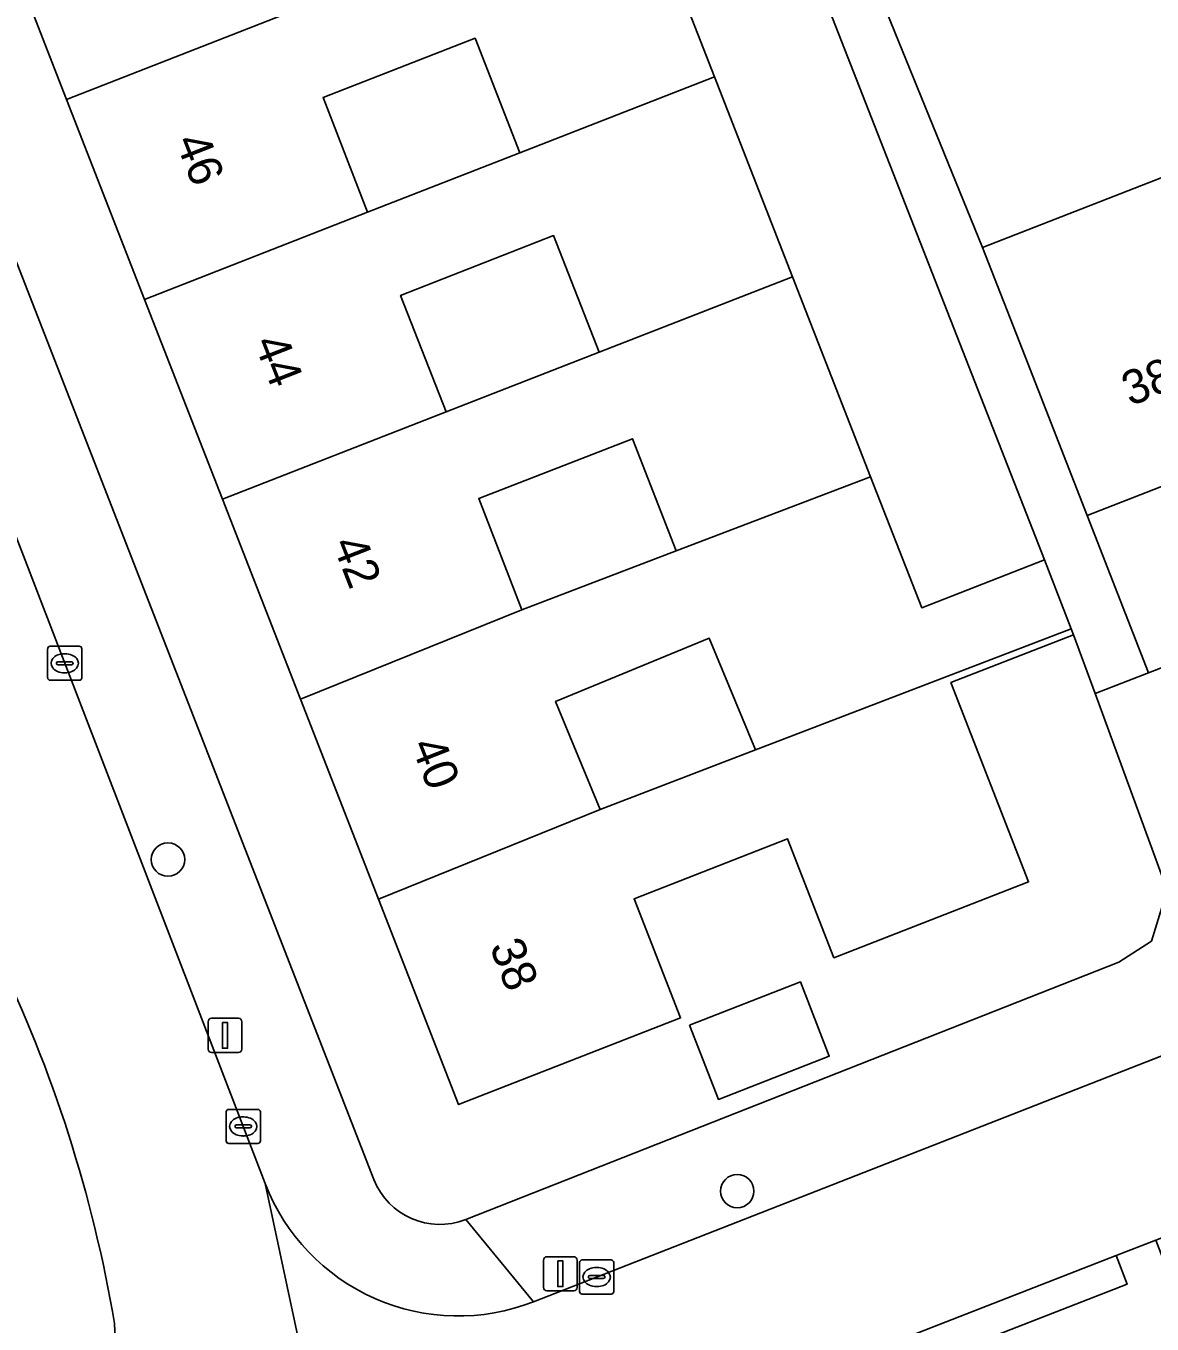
# Model space of a CAD drawing. Extents: x 159680 to 160786, y 387323 to 388340.
# Drawn here: x 160064.76 to 160097.77, y 387603.88 to 387641.92 of the extents above; entities that cross this region are included whole.
import ezdxf

# ---------------------------------------------------------------- set-up
doc = ezdxf.new("R2010")
doc.units = 0
for name, color, linetype in [('IMGEO_Boom', 7, 'Continuous'), ('IMGEO_Erf', 7, 'Continuous'), ('IMGEO_Kolk', 7, 'Continuous'), ('IMGEO_Lichtmast', 7, 'Continuous'), ('IMGEO_Pand', 7, 'Continuous'), ('IMGEO_Pand_nummerreeks', 7, 'Continuous'), ('IMGEO_Parkeervlak_open', 7, 'Continuous'), ('IMGEO_Rijbaan_lokaal_open', 7, 'Continuous'), ('IMGEO_Voetpad_open', 7, 'Continuous')]:
    doc.layers.add(name, color=color, linetype=linetype)

msp = doc.modelspace()

# ---------------------------------------------------------------- linework, layer by layer
at = {"layer": 'IMGEO_Boom'}
for centre in [(160068.924, 387617.489), (160085.609, 387607.77)]:
    msp.add_circle(centre, 0.489, dxfattribs=at)
at = {"layer": 'IMGEO_Erf'}
for points in [[(160059.029, 387657.504), (160075.738, 387664.023), (160078.087, 387658.003), (160080.373, 387652.145), (160082.659, 387646.286), (160084.945, 387640.427), (160087.231, 387634.568), (160089.517, 387628.709), (160091.017, 387624.866), (160094.61, 387626.268), (160078.175, 387668.288), (160056.822, 387659.952)], [(160055.729, 387657.454), (160074.958, 387608.111)], [(160096.795, 387614.48), (160097.748, 387615.099), (160098.214, 387616.592), (160096.098, 387622.352), (160095.464, 387624.079), (160091.871, 387622.677), (160094.15, 387616.835), (160088.444, 387614.609), (160087.085, 387618.092), (160082.584, 387616.336), (160083.946, 387612.845), (160077.443, 387610.308), (160075.093, 387616.33), (160072.807, 387622.189), (160070.522, 387628.048), (160068.236, 387633.907), (160065.95, 387639.766), (160063.664, 387645.625)], [(160089.993, 387642.31), (160092.798, 387635.431), (160098.785, 387637.766), (160104.655, 387640.055), (160110.525, 387642.343)], [(160077.652, 387606.937), (160096.795, 387614.48)]]:
    msp.add_lwpolyline(points, dxfattribs=at)
for points in [[(160156.598, 387645.925), (160154.796, 387650.549), (160148.808, 387648.214), (160142.938, 387645.925), (160137.069, 387643.637), (160131.199, 387641.348), (160125.33, 387639.06), (160119.46, 387636.771), (160113.59, 387634.482), (160107.721, 387632.194), (160101.851, 387629.905), (160095.863, 387627.57), (160097.659, 387622.96)], [(160074.776, 387636.459), (160079.238, 387638.2), (160077.927, 387641.558), (160073.468, 387639.825)], [(160080.22, 387635.778), (160075.741, 387634.02), (160077.081, 387630.607), (160081.563, 387632.357)], [(160079.298, 387624.806), (160083.822, 387626.534), (160082.543, 387629.823), (160078.03, 387628.068)], [(160081.59, 387618.957), (160086.139, 387620.702), (160084.785, 387623.979), (160080.283, 387622.118)], [(160084.209, 387612.632), (160087.458, 387613.9), (160088.307, 387611.724), (160085.058, 387610.457)]]:
    msp.add_lwpolyline(points, close=True, dxfattribs=at)
msp.add_arc((160076.892, 387608.871), 2.078, 201.4537, 291.4527, dxfattribs=at)
at = {"layer": 'IMGEO_Kolk'}
for p, q in [((160065.397, 387622.816), (160065.397, 387623.668)), ((160065.472, 387623.742), (160066.324, 387623.742)), ((160066.398, 387623.668), (160066.398, 387622.816)), ((160065.699, 387623.285), (160066.097, 387623.285)), ((160065.885, 387623.522), (160065.91, 387623.522)), ((160065.656, 387623.236), (160065.656, 387623.248)), ((160066.094, 387623.199), (160065.696, 387623.199)), ((160065.908, 387622.962), (160065.883, 387622.962)), ((160066.14, 387623.248), (160066.14, 387623.236)), ((160066.324, 387622.742), (160065.472, 387622.742)), ((160070.63, 387609.24), (160070.63, 387610.092)), ((160070.705, 387610.166), (160071.557, 387610.166)), ((160071.631, 387610.092), (160071.631, 387609.24)), ((160070.889, 387609.66), (160070.889, 387609.672)), ((160071.327, 387609.623), (160070.929, 387609.623)), ((160070.932, 387609.709), (160071.33, 387609.709)), ((160071.118, 387609.946), (160071.143, 387609.946)), ((160071.373, 387609.672), (160071.373, 387609.66)), ((160071.141, 387609.386), (160071.116, 387609.386)), ((160071.557, 387609.166), (160070.705, 387609.166)), ((160080.987, 387604.826), (160080.987, 387605.678)), ((160081.062, 387605.752), (160081.914, 387605.752)), ((160081.475, 387605.532), (160081.5, 387605.532)), ((160081.988, 387605.678), (160081.988, 387604.826)), ((160081.246, 387605.246), (160081.246, 387605.258)), ((160081.684, 387605.209), (160081.286, 387605.209)), ((160081.289, 387605.295), (160081.687, 387605.295)), ((160081.73, 387605.258), (160081.73, 387605.246)), ((160081.914, 387604.752), (160081.062, 387604.752)), ((160081.498, 387604.972), (160081.473, 387604.972))]:
    msp.add_line(p, q, dxfattribs=at)
for points in [[(160065.397, 387622.816), (160065.397, 387623.668)], [(160065.472, 387623.742), (160066.324, 387623.742)], [(160066.398, 387623.668), (160066.398, 387622.816)], [(160066.324, 387622.742), (160065.472, 387622.742)], [(160070.63, 387609.24), (160070.63, 387610.092)], [(160070.705, 387610.166), (160071.557, 387610.166)], [(160071.631, 387610.092), (160071.631, 387609.24)], [(160071.557, 387609.166), (160070.705, 387609.166)], [(160080.987, 387604.826), (160080.987, 387605.678)], [(160081.062, 387605.752), (160081.914, 387605.752)], [(160081.988, 387605.678), (160081.988, 387604.826)], [(160081.914, 387604.752), (160081.062, 387604.752)]]:
    msp.add_lwpolyline(points, dxfattribs=at)
for centre, radius, start, end in [((160065.474, 387623.666), 0.0765, 91.552, 178.448), ((160065.474, 387623.666), 0.0765, 91.552, 178.448), ((160066.322, 387623.666), 0.0765, 1.552, 88.448), ((160066.322, 387623.666), 0.0765, 1.552, 88.448), ((160065.696, 387623.245), 0.0403, 85.8775, 175.7526), ((160066.101, 387623.247), 0.0386, 1.7309, 96.639), ((160065.693, 387623.235), 0.0366, 178.938, 274.7102), ((160066.097, 387623.242), 0.043, 264.8664, 352.4533), ((160065.474, 387622.818), 0.0765, 181.552, 268.448), ((160065.474, 387622.818), 0.0765, 181.552, 268.448), ((160066.322, 387622.818), 0.0765, 271.552, 358.448), ((160066.322, 387622.818), 0.0765, 271.552, 358.448), ((160070.707, 387610.09), 0.0765, 91.552, 178.448), ((160070.707, 387610.09), 0.0765, 91.552, 178.448), ((160071.555, 387610.09), 0.0765, 1.552, 88.448), ((160071.555, 387610.09), 0.0765, 1.552, 88.448), ((160070.929, 387609.669), 0.0403, 85.8775, 175.7526), ((160070.926, 387609.659), 0.0366, 178.938, 274.7102), ((160071.33, 387609.666), 0.043, 264.8664, 352.4533), ((160071.334, 387609.671), 0.0386, 1.7309, 96.639), ((160070.707, 387609.242), 0.0765, 181.552, 268.448), ((160070.707, 387609.242), 0.0765, 181.552, 268.448), ((160071.555, 387609.242), 0.0765, 271.552, 358.448), ((160071.555, 387609.242), 0.0765, 271.552, 358.448), ((160081.064, 387605.676), 0.0765, 91.552, 178.448), ((160081.064, 387605.676), 0.0765, 91.552, 178.448), ((160081.912, 387605.676), 0.0765, 1.552, 88.448), ((160081.912, 387605.676), 0.0765, 1.552, 88.448), ((160081.286, 387605.255), 0.0403, 85.8775, 175.7526), ((160081.283, 387605.245), 0.0366, 178.938, 274.7102), ((160081.687, 387605.252), 0.043, 264.8664, 352.4533), ((160081.691, 387605.257), 0.0386, 1.7309, 96.639), ((160081.064, 387604.828), 0.0765, 181.552, 268.448), ((160081.064, 387604.828), 0.0765, 181.552, 268.448), ((160081.912, 387604.828), 0.0765, 271.552, 358.448), ((160081.912, 387604.828), 0.0765, 271.552, 358.448)]:
    msp.add_arc(centre, radius, start, end, dxfattribs=at)
for centre, major_axis, ratio, start_param, end_param in [((160065.884, 387623.242), (-0.387, 0.002), 0.722429, 4.712389, 7.853982), ((160065.909, 387623.242), (-0.39, 0.002), 0.717154, 1.570796, 4.712389), ((160071.117, 387609.666), (-0.387, 0.002), 0.722429, 4.712389, 7.853982), ((160071.142, 387609.666), (-0.39, 0.002), 0.717154, 1.570796, 4.712389), ((160081.474, 387605.252), (-0.387, 0.002), 0.722429, 4.712389, 7.853982), ((160081.499, 387605.252), (-0.39, 0.002), 0.717154, 1.570796, 4.712389)]:
    msp.add_ellipse(centre, major_axis=major_axis, ratio=ratio, start_param=start_param, end_param=end_param, dxfattribs=at)
at = {"layer": 'IMGEO_Lichtmast'}
for p, q in [((160070.099, 387611.935), (160070.099, 387612.735)), ((160070.099, 387612.735), (160070.099, 387611.935)), ((160070.199, 387612.835), (160070.989, 387612.835)), ((160070.989, 387612.835), (160070.199, 387612.835)), ((160071.089, 387612.735), (160071.089, 387611.935)), ((160071.089, 387611.935), (160071.089, 387612.735)), ((160070.989, 387611.835), (160070.199, 387611.835)), ((160070.199, 387611.835), (160070.989, 387611.835)), ((160080.028, 387605.849), (160080.818, 387605.849)), ((160080.818, 387605.849), (160080.028, 387605.849)), ((160079.928, 387604.949), (160079.928, 387605.749)), ((160079.928, 387605.749), (160079.928, 387604.949)), ((160080.918, 387605.749), (160080.918, 387604.949)), ((160080.918, 387604.949), (160080.918, 387605.749)), ((160080.818, 387604.849), (160080.028, 387604.849)), ((160080.028, 387604.849), (160080.818, 387604.849))]:
    msp.add_line(p, q, dxfattribs=at)
for points in [[(160070.519, 387612.71), (160070.669, 387612.71), (160070.669, 387611.96), (160070.519, 387611.96), (160070.519, 387612.71)], [(160080.348, 387605.724), (160080.498, 387605.724), (160080.498, 387604.974), (160080.348, 387604.974), (160080.348, 387605.724)]]:
    msp.add_lwpolyline(points, dxfattribs=at)
for centre, start, end in [((160070.199, 387612.735), 90, 180), ((160070.199, 387612.735), 90, 180), ((160070.989, 387612.735), 0, 90), ((160070.989, 387612.735), 360, 90), ((160070.199, 387611.935), 180, 270), ((160070.199, 387611.935), 180, 270), ((160070.989, 387611.935), 270, 0), ((160070.989, 387611.935), 270, 0), ((160080.028, 387605.749), 90, 180), ((160080.028, 387605.749), 90, 180), ((160080.818, 387605.749), 0, 90), ((160080.818, 387605.749), 360, 90), ((160080.028, 387604.949), 180, 270), ((160080.028, 387604.949), 180, 270), ((160080.818, 387604.949), 270, 0), ((160080.818, 387604.949), 270, 0)]:
    msp.add_arc(centre, 0.1, start, end, dxfattribs=at)
at = {"layer": 'IMGEO_Pand'}
for points in [[(160076.929, 387644.05), (160082.659, 387646.286), (160080.373, 387652.145), (160074.655, 387649.914), (160070.172, 387648.154), (160063.664, 387645.625), (160065.95, 387639.766), (160072.473, 387642.311), (160072.419, 387642.45), (160071.149, 387645.743), (160075.598, 387647.459)], [(160082.659, 387646.286), (160076.929, 387644.05), (160072.473, 387642.311), (160065.95, 387639.766), (160068.236, 387633.907), (160074.776, 387636.459), (160073.468, 387639.825), (160077.927, 387641.558), (160079.238, 387638.2), (160084.945, 387640.427)], [(160075.741, 387634.02), (160080.22, 387635.778), (160081.563, 387632.357), (160087.231, 387634.568), (160084.945, 387640.427), (160079.238, 387638.2), (160074.776, 387636.459), (160068.236, 387633.907), (160070.522, 387628.048), (160077.081, 387630.607)], [(160098.785, 387637.766), (160092.798, 387635.431), (160094.047, 387632.229), (160095.863, 387627.57), (160101.851, 387629.905)], [(160083.822, 387626.534), (160089.517, 387628.709), (160087.231, 387634.568), (160081.563, 387632.357), (160077.081, 387630.607), (160070.522, 387628.048), (160072.807, 387622.189), (160079.298, 387624.806), (160078.03, 387628.068), (160082.543, 387629.823)], [(160086.139, 387620.702), (160086.224, 387620.735), (160095.396, 387624.252), (160094.61, 387626.268), (160091.017, 387624.866), (160089.517, 387628.709), (160083.822, 387626.534), (160079.298, 387624.806), (160072.807, 387622.189), (160075.093, 387616.33), (160081.59, 387618.957), (160080.283, 387622.118), (160084.785, 387623.979)], [(160082.584, 387616.336), (160087.085, 387618.092), (160088.444, 387614.609), (160094.15, 387616.835), (160091.871, 387622.677), (160095.464, 387624.079), (160095.396, 387624.252), (160086.224, 387620.735), (160086.139, 387620.702), (160081.59, 387618.957), (160075.093, 387616.33), (160077.443, 387610.308), (160083.946, 387612.845)], [(160084.209, 387612.632), (160085.058, 387610.457), (160088.307, 387611.724), (160087.458, 387613.9)]]:
    msp.add_lwpolyline(points, close=True, dxfattribs=at)
at = {"layer": 'IMGEO_Parkeervlak_open'}
msp.add_lwpolyline([(160067.585, 387598.789), (160067.358, 387603.895)], dxfattribs=at)
msp.add_arc((160027.591, 387597.145), 40.335, 9.633, 25.8621, dxfattribs=at)
at = {"layer": 'IMGEO_Rijbaan_lokaal_open'}
for points in [[(160186.627, 387640.98), (160190.898, 387642.649), (160191.872, 387643.028), (160198.813, 387645.729), (160215.815, 387652.344), (160216.969, 387652.793), (160234.315, 387659.622), (160234.917, 387659.859), (160239.576, 387661.665), (160239.911, 387661.795), (160240.137, 387661.885), (160238.288, 387666.596), (160237.289, 387666.167), (160234.152, 387664.978), (160219.832, 387659.26), (160215.649, 387657.619), (160215.343, 387657.428), (160215.107, 387657.369), (160214.931, 387657.325), (160204.886, 387653.326), (160156.486, 387634.615), (160101.294, 387613.006), (160079.639, 387604.528)], [(160071.774, 387607.992), (160062.258, 387632.685), (160053.554, 387655.035)], [(160077.784, 387598.503), (160079.135, 387599.03), (160096.713, 387605.88), (160097.873, 387606.332), (160114.407, 387612.775), (160120.1, 387614.994), (160125.563, 387617.123), (160134.686, 387620.678), (160186.627, 387640.98)], [(160071.774, 387607.992), (160074.378, 387595.782)], [(160074.378, 387595.782), (160071.774, 387607.992)], [(160067.358, 387603.895), (160067.585, 387598.789), (160067.598, 387598.089), (160067.604, 387597.468), (160067.644, 387596.832), (160068.014, 387593.703), (160068.663, 387590.62), (160068.736, 387590.339), (160069.66, 387587.394), (160069.872, 387586.748), (160082.582, 387554.195), (160094.951, 387522.558), (160095.132, 387522.093), (160096.916, 387517.531), (160097.168, 387516.715), (160101.879, 387503.852)]]:
    msp.add_lwpolyline(points, dxfattribs=at)
for centre, radius, start, end in [((160027.591, 387597.145), 40.335, 9.633, 25.8621), ((160077.429, 387610.171), 6.06, 201.0744, 291.3851)]:
    msp.add_arc(centre, radius, start, end, dxfattribs=at)
at = {"layer": 'IMGEO_Voetpad_open'}
for points in [[(160078.175, 387668.288), (160094.61, 387626.268), (160095.396, 387624.252), (160095.464, 387624.079), (160096.098, 387622.352), (160097.659, 387622.96), (160095.863, 387627.57), (160094.047, 387632.229), (160092.798, 387635.431), (160089.993, 387642.31)], [(160212.494, 387667.704), (160211.11, 387667.165), (160158.078, 387646.502), (160156.598, 387645.925), (160097.659, 387622.96), (160096.098, 387622.352), (160098.214, 387616.592), (160097.748, 387615.099), (160096.795, 387614.48), (160077.652, 387606.937), (160079.639, 387604.528), (160101.294, 387613.006)], [(160074.958, 387608.111), (160055.729, 387657.454)], [(160053.554, 387655.035), (160062.258, 387632.685), (160071.774, 387607.992)], [(160216.141, 387651.505), (160199.139, 387644.89), (160198.813, 387645.729), (160191.872, 387643.028), (160192.199, 387642.19), (160186.954, 387640.142), (160186.627, 387640.98), (160134.686, 387620.678), (160125.563, 387617.123), (160125.886, 387616.283), (160120.423, 387614.154), (160120.1, 387614.994), (160114.407, 387612.775), (160114.73, 387611.935), (160098.196, 387605.492), (160097.873, 387606.332), (160096.713, 387605.88), (160097.036, 387605.04), (160079.892, 387598.359), (160079.458, 387598.19), (160079.135, 387599.03), (160077.784, 387598.503)], [(160079.639, 387604.528), (160077.652, 387606.937)]]:
    msp.add_lwpolyline(points, dxfattribs=at)
msp.add_lwpolyline([(160079.135, 387599.03), (160079.458, 387598.19), (160079.892, 387598.359), (160097.036, 387605.04), (160096.713, 387605.88)], close=True, dxfattribs=at)
for centre, radius, start, end in [((160076.892, 387608.871), 2.078, 201.4537, 291.4527), ((160077.429, 387610.171), 6.06, 201.0744, 291.3851)]:
    msp.add_arc(centre, radius, start, end, dxfattribs=at)

# ---------------------------------------------------------------- texts
at = {"layer": 'IMGEO_Pand_nummerreeks'}
for s, rotation, p in [('46', 291.3138, (160069.132, 387638.543)), ('44', 291.3138, (160071.434, 387632.643)), ('38', 21.3017, (160097.127, 387630.768)), ('42', 291.3138, (160073.734, 387626.746)), ('40', 291.3138, (160076.038, 387620.841)), ('38', 291.3138, (160078.34, 387614.942))]:
    msp.add_text(s, height=1, rotation=rotation, dxfattribs=at).set_placement(p)

doc.saveas('drawing.dxf')
